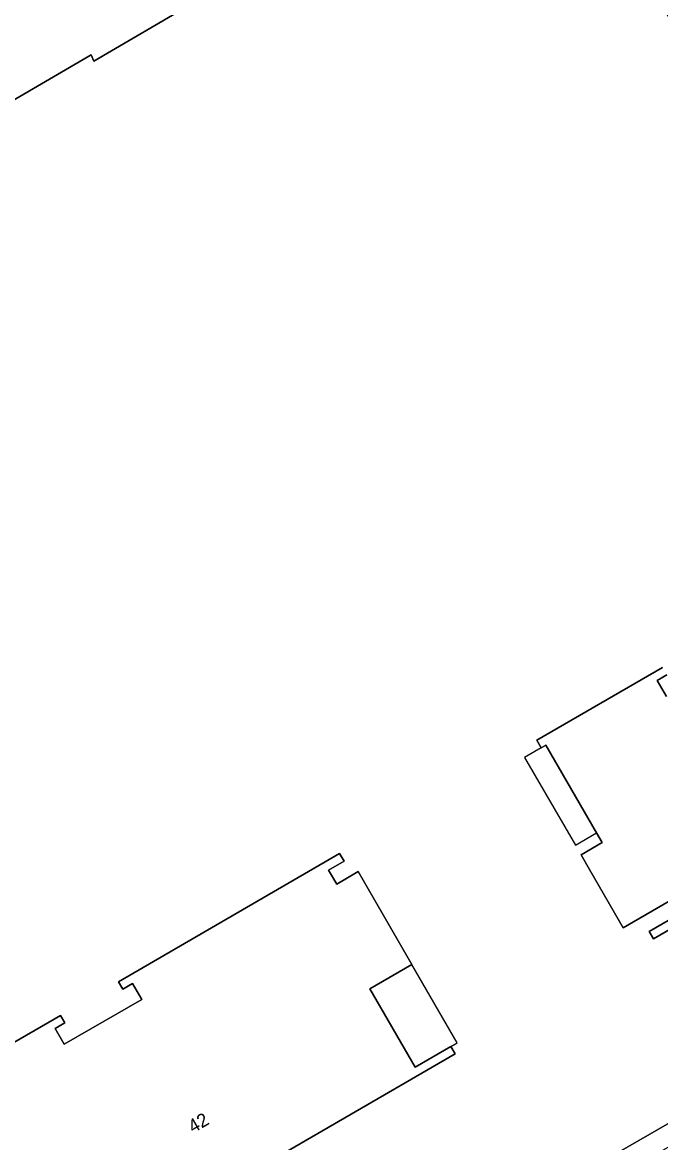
# Model space of a CAD drawing. Extents: x 157692 to 159674, y 381452 to 383291.
# Drawn here: x 159243.2 to 159290.6, y 382294.6 to 382377.8 of the extents above; entities that cross this region are included whole.
import ezdxf

# ---------------------------------------------------------------- set-up
doc = ezdxf.new("R2010")
doc.units = 0
for name, color, linetype in [('IMGEO_Erf', 7, 'Continuous'), ('IMGEO_Groenvoorziening', 7, 'Continuous'), ('IMGEO_Hek', 7, 'Continuous'), ('IMGEO_Pand', 7, 'Continuous'), ('IMGEO_Pand_nummerreeks', 7, 'Continuous'), ('IMGEO_Pand_overbouw', 7, 'Continuous')]:
    doc.layers.add(name, color=color, linetype=linetype)

msp = doc.modelspace()

# ---------------------------------------------------------------- linework, layer by layer
at = {"layer": 'IMGEO_Erf'}
for points in [[(159273.494, 382285.815), (159328.456, 382317.435), (159293.957, 382373.753), (159216.622, 382500), (159163.39, 382587.536), (159160.939, 382586.067), (159166.124, 382577.149), (159166.385, 382577.301), (159191.551, 382534.13), (159211.779, 382499.43), (159076.554, 382420.561), (159081.564, 382412.044), (159085.887, 382414.558), (159216.554, 382490.535), (159226.388, 382473.62), (159095.722, 382397.643), (159091.399, 382395.129), (159092.197, 382393.998), (159087.731, 382391.406), (159103.11, 382364.958), (159146.26, 382291.081)], [(159163.427, 382417.573), (159208.352, 382443.806), (159208.082, 382444.225), (159230.444, 382457.305), (159234.174, 382450.937), (159229.277, 382448.032), (159242.26, 382425.721), (159247.159, 382428.564), (159250.769, 382422.387), (159245.937, 382419.561), (159262.206, 382391.489), (159267.109, 382394.355), (159270.837, 382388.006), (159248.473, 382374.903), (159248.258, 382375.369), (159203.246, 382349.129), (159203.55, 382348.731), (159185.423, 382338.165), (159181.103, 382335.646)], [(159294.205, 382314.219), (159287.828, 382310.527), (159285.323, 382314.854), (159284.693, 382315.943), (159286.273, 382316.858), (159285.852, 382317.585), (159282.081, 382324.099), (159281.735, 382323.899), (159281.411, 382324.459), (159290.755, 382329.868)], [(159291.08, 382329.307), (159290.362, 382328.891), (159291.041, 382327.717)], [(159236.675, 382298.632), (159245.981, 382304.019), (159246.307, 382303.456), (159245.588, 382303.04), (159246.264, 382301.872), (159249.229, 382303.588), (159252.024, 382305.206), (159251.348, 382306.374), (159250.63, 382305.958), (159250.304, 382306.52), (159266.745, 382316.038), (159267.07, 382315.475), (159265.928, 382314.814), (159266.529, 382313.775), (159268.129, 382314.702), (159269.617, 382312.131), (159272.122, 382307.804), (159268.988, 382305.99), (159272.355, 382300.174), (159275.019, 382301.716), (159275.344, 382301.153), (159258.914, 382291.642)], [(159299.462, 382315.124), (159290.091, 382309.699), (159289.767, 382310.259), (159294.808, 382313.177)]]:
    msp.add_lwpolyline(points, dxfattribs=at)
at = {"layer": 'IMGEO_Groenvoorziening'}
msp.add_lwpolyline([(159263.748, 382278.5), (159329.059, 382315.963), (159328.996, 382316.103), (159329.471, 382316.376), (159329.829, 382316.582), (159329.14, 382317.829), (159328.456, 382317.435), (159273.494, 382285.815), (159272.217, 382284.946), (159243.94, 382268.627), (159244.14, 382268.281), (159245.079, 382266.62)], dxfattribs=at)
at = {"layer": 'IMGEO_Hek'}
msp.add_lwpolyline([(159237.19, 382264.707), (159242.285, 382267.672), (159272.217, 382284.946), (159273.494, 382285.815), (159328.456, 382317.435)], dxfattribs=at)
at = {"layer": 'IMGEO_Pand'}
for points in [[(159181.103, 382335.646), (159185.423, 382338.165), (159203.55, 382348.731), (159203.246, 382349.129), (159248.258, 382375.369), (159248.473, 382374.903), (159270.837, 382388.006), (159267.109, 382394.355), (159262.206, 382391.489), (159245.937, 382419.561), (159250.769, 382422.387), (159247.159, 382428.564), (159242.26, 382425.721), (159229.277, 382448.032), (159234.174, 382450.937), (159230.444, 382457.305), (159208.082, 382444.225), (159208.352, 382443.806), (159163.427, 382417.573)], [(159290.755, 382329.868), (159281.411, 382324.459), (159281.735, 382323.899), (159282.081, 382324.099), (159285.852, 382317.585), (159286.273, 382316.858), (159284.693, 382315.943), (159285.323, 382314.854), (159287.828, 382310.527), (159294.205, 382314.219)], [(159291.041, 382327.717), (159290.362, 382328.891), (159291.08, 382329.307)], [(159258.914, 382291.642), (159275.344, 382301.153), (159275.019, 382301.716), (159272.355, 382300.174), (159268.988, 382305.99), (159272.122, 382307.804), (159269.617, 382312.131), (159268.129, 382314.702), (159266.529, 382313.775), (159265.928, 382314.814), (159267.07, 382315.475), (159266.745, 382316.038), (159250.304, 382306.52), (159250.63, 382305.958), (159251.348, 382306.374), (159252.024, 382305.206), (159249.229, 382303.588), (159246.264, 382301.872), (159245.588, 382303.04), (159246.307, 382303.456), (159245.981, 382304.019), (159236.675, 382298.632)], [(159294.808, 382313.177), (159289.767, 382310.259), (159290.091, 382309.699), (159299.462, 382315.124)]]:
    msp.add_lwpolyline(points, dxfattribs=at)
at = {"layer": 'IMGEO_Pand_overbouw'}
for points in [[(159285.852, 382317.585), (159282.081, 382324.099), (159281.735, 382323.899), (159280.501, 382323.185), (159284.273, 382316.67)], [(159275.019, 382301.716), (159275.489, 382301.988), (159272.122, 382307.804), (159268.988, 382305.99), (159272.355, 382300.174)]]:
    msp.add_lwpolyline(points, close=True, dxfattribs=at)

# ---------------------------------------------------------------- texts
at = {"layer": 'IMGEO_Pand_nummerreeks'}
msp.add_text('42', height=1, rotation=30.07173, dxfattribs=at).set_placement((159255.841, 382295.234))

doc.saveas('drawing.dxf')
